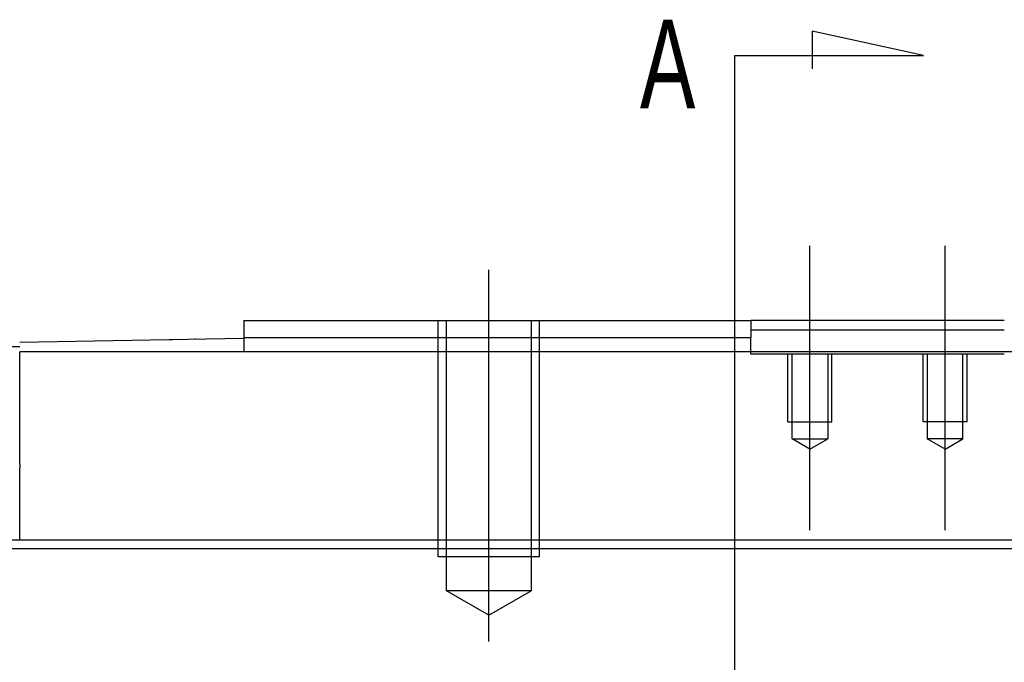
# Model space of a CAD drawing. Header units: millimetres. Extents: x -1108 to 3135, y -1596 to 860.
# Tile 645 of 649: x 983 to 1041, y 107 to 145. Entities that reach past the tile are written whole.
import ezdxf
from ezdxf.lldxf.tags import DXFTag

# ---------------------------------------------------------------- set-up
doc = ezdxf.new("R2010")
doc.units = ezdxf.units.MM
doc.layers.get('0').update_dxf_attribs({"linetype": 'CONTINUOUS'})
doc.styles.add('CHN', font='txt')
tags = doc.linetypes.add('DASHED', pattern=[25.72, 12.86, -12.86]).pattern_tags.tags
tags[6:7] = [DXFTag(74, 4), DXFTag(75, 0), DXFTag(340, '0'), DXFTag(46, 0.0), DXFTag(50, 0.0), DXFTag(44, 0.0), DXFTag(45, 0.0)]
tags[4:5] = [DXFTag(74, 4), DXFTag(75, 0), DXFTag(340, '0'), DXFTag(46, 0.0), DXFTag(50, 0.0), DXFTag(44, 0.0), DXFTag(45, 0.0)]

msp = doc.modelspace()

# ---------------------------------------------------------------- linework, layer by layer
for p, q in [((1036.52, 142.708), (1029.932, 144.141)), ((1029.932, 144.141), (1029.932, 141.912)), ((1025.372, 142.708), (1036.52, 142.708)), ((1025.372, 140.071), (1025.372, 142.708)), ((1025.372, 73.596), (1025.372, 140.071)), ((802.308, 113.515), (1244.308, 113.515))]:
    msp.add_line(p, q)
at = {"ltscale": 0.2}
for p, q in [((1029.808, 114.603), (1029.808, 131.428)), ((1037.808, 114.603), (1037.808, 131.428)), ((1010.808, 108.015), (1010.808, 130.015))]:
    msp.add_line(p, q, dxfattribs=at)
at = {"linetype": 'Continuous'}
for p, q in [((996.308, 127.015), (996.308, 126.015)), ((1026.058, 127.015), (1026.308, 127.015)), ((1041.308, 127.015), (1026.308, 127.015)), ((1026.308, 127.015), (1026.308, 126.015)), ((1026.308, 126.465), (1029.308, 126.465)), ((1029.308, 126.465), (1038.308, 126.465)), ((1038.308, 126.465), (1041.308, 126.465)), ((983.058, 125.734), (996.308, 125.965)), ((991.778, 125.891), (991.778, 125.886)), ((991.877, 125.893), (992.121, 125.897)), ((991.877, 125.893), (991.877, 125.888)), ((992.121, 125.897), (992.121, 125.892)), ((992.753, 125.908), (992.753, 125.903)), ((993.424, 125.92), (993.481, 125.921)), ((993.518, 125.922), (993.518, 125.917)), ((994.338, 125.936), (994.338, 125.931)), ((996.308, 126.015), (996.308, 125.165)), ((1026.058, 126.015), (1026.308, 126.015)), ((1026.308, 125.165), (1026.308, 126.015)), ((983.058, 125.465), (982.058, 125.465)), ((1084.558, 125.165), (983.058, 125.165)), ((983.058, 118.51), (983.058, 125.165)), ((983.058, 118.51), (983.058, 118.289)), ((983.058, 114.015), (983.058, 118.289)), ((1153.482, 114.016), (890.308, 114.015))]:
    msp.add_line(p, q, dxfattribs=at)
at = {"linetype": 'DASHED', "ltscale": 0.1}
for p, q in [((1007.808, 113.015), (1007.808, 127.015)), ((1008.308, 111.015), (1008.308, 127.015)), ((1013.308, 127.015), (1013.308, 111.015)), ((1013.808, 113.015), (1013.808, 127.015)), ((1028.508, 121.015), (1028.508, 125.015)), ((1028.753, 120.015), (1028.753, 125.015)), ((1030.863, 125.015), (1030.863, 120.015)), ((1031.108, 121.015), (1031.108, 125.015)), ((1036.508, 121.015), (1036.508, 125.015)), ((1036.753, 125.015), (1036.753, 120.015)), ((1038.863, 120.015), (1038.863, 125.015)), ((1039.108, 121.015), (1039.108, 125.015)), ((1028.508, 121.015), (1031.108, 121.015)), ((1039.108, 121.015), (1036.508, 121.015)), ((1028.753, 120.015), (1030.863, 120.015)), ((1029.808, 119.406), (1028.753, 120.015)), ((1029.808, 119.406), (1030.863, 120.015)), ((1038.863, 120.015), (1036.753, 120.015)), ((1037.808, 119.406), (1036.753, 120.015)), ((1037.808, 119.406), (1038.863, 120.015)), ((1013.808, 113.015), (1007.808, 113.015)), ((1013.308, 111.015), (1008.308, 111.015)), ((1010.808, 109.572), (1008.308, 111.015)), ((1010.808, 109.572), (1013.308, 111.015))]:
    msp.add_line(p, q, dxfattribs=at)
at = {"linetype": 'DASHED'}
for p, q in [((992.022, 125.896), (992.022, 125.891)), ((1026.308, 125.015), (1026.308, 125.165)), ((1041.308, 125.015), (1026.308, 125.015)), ((983.058, 115), (983.058, 115.015))]:
    msp.add_line(p, q, dxfattribs=at)
at = {"linetype": 'Continuous'}
for points in [[(996.308, 127.015), (1010.058, 127.015)], [(1011.058, 127.015), (1026.058, 127.015)], [(996.308, 126.015), (1010.058, 126.015)], [(1011.058, 126.015), (1026.058, 126.015)]]:
    msp.add_open_spline(points, degree=1, dxfattribs=at)
at = {"linetype": 'DASHED', "ltscale": 0.1}
for points in [[(1010.058, 127.015), (1011.058, 127.015)], [(1010.058, 126.015), (1011.058, 126.015)]]:
    msp.add_open_spline(points, degree=1, dxfattribs=at)

# ---------------------------------------------------------------- texts
at = {"style": 'CHN', "width": 0.7}
msp.add_text('A', height=5.25, dxfattribs=at).set_placement((1019.751, 139.572))

doc.saveas('drawing.dxf')
